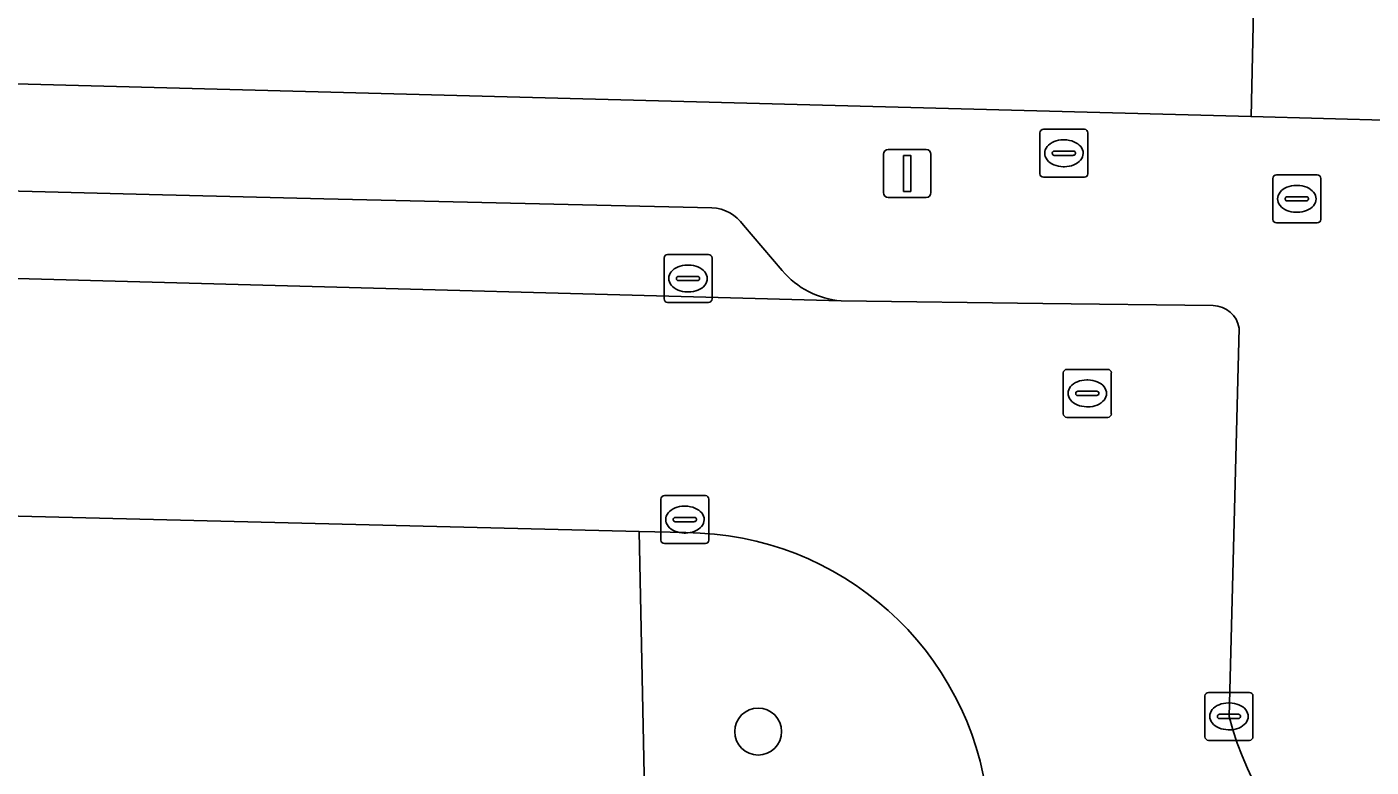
# Model space of a CAD drawing. Extents: x 162082 to 163401, y 388089 to 388636.
# Drawn here: x 162647.44 to 162675.46, y 388523.52 to 388538.95 of the extents above; entities that cross this region are included whole.
import ezdxf

# ---------------------------------------------------------------- set-up
doc = ezdxf.new("R2010")
doc.units = 0
for name, color, linetype in [('IMGEO_Boom', 7, 'Continuous'), ('IMGEO_Brandkraan', 7, 'Continuous'), ('IMGEO_Erf', 7, 'Continuous'), ('IMGEO_Groenvoorziening', 7, 'Continuous'), ('IMGEO_Kolk', 7, 'Continuous'), ('IMGEO_Lichtmast', 7, 'Continuous'), ('IMGEO_Parkeervlak_open', 7, 'Continuous'), ('IMGEO_Rijbaan_lokaal_open', 7, 'Continuous'), ('IMGEO_Rioolput', 7, 'Continuous'), ('IMGEO_Voetpad_open', 7, 'Continuous')]:
    doc.layers.add(name, color=color, linetype=linetype)

msp = doc.modelspace()

# ---------------------------------------------------------------- linework, layer by layer
at = {"layer": 'IMGEO_Boom'}
msp.add_circle((162662.686, 388524.259), 0.489, dxfattribs=at)
at = {"layer": 'IMGEO_Brandkraan'}
for p, q in [((162668.634, 388536.815), (162669.486, 388536.815)), ((162668.559, 388535.889), (162668.559, 388536.741)), ((162669.047, 388536.595), (162669.072, 388536.595)), ((162669.56, 388536.741), (162669.56, 388535.889)), ((162668.818, 388536.309), (162668.818, 388536.321)), ((162669.256, 388536.272), (162668.858, 388536.272)), ((162668.861, 388536.358), (162669.259, 388536.358)), ((162669.302, 388536.321), (162669.302, 388536.309)), ((162669.07, 388536.035), (162669.045, 388536.035)), ((162669.486, 388535.815), (162668.634, 388535.815))]:
    msp.add_line(p, q, dxfattribs=at)
for points in [[(162668.634, 388536.815), (162669.486, 388536.815)], [(162668.559, 388535.889), (162668.559, 388536.741)], [(162669.56, 388536.741), (162669.56, 388535.889)], [(162669.486, 388535.815), (162668.634, 388535.815)]]:
    msp.add_lwpolyline(points, dxfattribs=at)
for centre, radius, start, end in [((162668.636, 388536.739), 0.0765, 91.552, 178.448), ((162668.636, 388536.739), 0.0765, 91.552, 178.448), ((162669.484, 388536.739), 0.0765, 1.552, 88.448), ((162669.484, 388536.739), 0.0765, 1.552, 88.448), ((162668.858, 388536.318), 0.0403, 85.8775, 175.7526), ((162668.855, 388536.308), 0.0366, 178.938, 274.7102), ((162669.259, 388536.315), 0.043, 264.8664, 352.4533), ((162669.263, 388536.32), 0.0386, 1.7309, 96.639), ((162668.636, 388535.891), 0.0765, 181.552, 268.448), ((162668.636, 388535.891), 0.0765, 181.552, 268.448), ((162669.484, 388535.891), 0.0765, 271.552, 358.448), ((162669.484, 388535.891), 0.0765, 271.552, 358.448)]:
    msp.add_arc(centre, radius, start, end, dxfattribs=at)
for centre, major_axis, ratio, start_param, end_param in [((162669.046, 388536.315), (-0.387, 0.002), 0.722429, 4.712389, 7.853982), ((162669.071, 388536.315), (-0.39, 0.002), 0.717154, 1.570796, 4.712389)]:
    msp.add_ellipse(centre, major_axis=major_axis, ratio=ratio, start_param=start_param, end_param=end_param, dxfattribs=at)
at = {"layer": 'IMGEO_Erf'}
msp.add_lwpolyline([(162606.721, 388538.832), (162672.963, 388537.079), (162673.006, 388538.982), (162673.313, 388552.479), (162669.13, 388552.572), (162668.878, 388541.291), (162661.971, 388541.448), (162661.961, 388540.998), (162660.961, 388541.021), (162660.972, 388541.472), (162657.899, 388541.542), (162658.012, 388546.541), (162658.081, 388549.625), (162663.479, 388549.503), (162663.69, 388558.893), (162664.085, 388558.884), (162664.085, 388561.811), (162667.267, 388561.732), (162667.346, 388564.914), (162673.318, 388564.766), (162673.345, 388565.86), (162673.645, 388565.853), (162669.736, 388570.29), (162547.954, 388583.733)], dxfattribs=at)
at = {"layer": 'IMGEO_Groenvoorziening'}
for points in [[(162660.207, 388528.43), (162641.631, 388528.891), (162620.532, 388529.627)], [(162618.451, 388518.462), (162660.432, 388517.274), (162660.207, 388528.43)], [(162661.179, 388528.406), (162660.207, 388528.43), (162660.432, 388517.274), (162665.779, 388520.484), (162666.26, 388520.773), (162666.639, 388521)]]:
    msp.add_lwpolyline(points, dxfattribs=at)
msp.add_arc((162661.151, 388522.041), 6.365, 6.5478, 89.7448, dxfattribs=at)
at = {"layer": 'IMGEO_Kolk'}
for p, q in [((162660.723, 388533.279), (162660.723, 388534.131)), ((162660.798, 388534.205), (162661.65, 388534.205)), ((162661.211, 388533.985), (162661.236, 388533.985)), ((162661.724, 388534.131), (162661.724, 388533.279)), ((162660.982, 388533.699), (162660.982, 388533.711)), ((162661.025, 388533.748), (162661.423, 388533.748)), ((162661.466, 388533.711), (162661.466, 388533.699)), ((162661.42, 388533.662), (162661.022, 388533.662)), ((162661.234, 388533.425), (162661.209, 388533.425)), ((162661.65, 388533.205), (162660.798, 388533.205)), ((162660.658, 388528.252), (162660.658, 388529.104)), ((162660.733, 388529.178), (162661.585, 388529.178)), ((162661.146, 388528.958), (162661.171, 388528.958)), ((162661.659, 388529.104), (162661.659, 388528.252)), ((162660.917, 388528.672), (162660.917, 388528.684)), ((162660.96, 388528.721), (162661.358, 388528.721)), ((162661.401, 388528.684), (162661.401, 388528.672)), ((162661.355, 388528.635), (162660.957, 388528.635)), ((162661.169, 388528.398), (162661.144, 388528.398)), ((162661.585, 388528.178), (162660.733, 388528.178)), ((162672.075, 388525.076), (162672.927, 388525.076)), ((162672, 388524.15), (162672, 388525.002)), ((162672.488, 388524.856), (162672.513, 388524.856)), ((162673.001, 388525.002), (162673.001, 388524.15)), ((162672.259, 388524.57), (162672.259, 388524.582)), ((162672.697, 388524.533), (162672.299, 388524.533)), ((162672.302, 388524.619), (162672.7, 388524.619)), ((162672.743, 388524.582), (162672.743, 388524.57)), ((162672.511, 388524.296), (162672.486, 388524.296)), ((162672.927, 388524.076), (162672.075, 388524.076))]:
    msp.add_line(p, q, dxfattribs=at)
for points in [[(162660.723, 388533.279), (162660.723, 388534.131)], [(162660.798, 388534.205), (162661.65, 388534.205)], [(162661.724, 388534.131), (162661.724, 388533.279)], [(162661.65, 388533.205), (162660.798, 388533.205)], [(162660.658, 388528.252), (162660.658, 388529.104)], [(162660.733, 388529.178), (162661.585, 388529.178)], [(162661.659, 388529.104), (162661.659, 388528.252)], [(162661.585, 388528.178), (162660.733, 388528.178)], [(162672.075, 388525.076), (162672.927, 388525.076)], [(162672, 388524.15), (162672, 388525.002)], [(162673.001, 388525.002), (162673.001, 388524.15)], [(162672.927, 388524.076), (162672.075, 388524.076)]]:
    msp.add_lwpolyline(points, dxfattribs=at)
for centre, radius, start, end in [((162660.8, 388534.129), 0.0765, 91.552, 178.448), ((162660.8, 388534.129), 0.0765, 91.552, 178.448), ((162661.648, 388534.129), 0.0765, 1.552, 88.448), ((162661.648, 388534.129), 0.0765, 1.552, 88.448), ((162661.022, 388533.708), 0.0403, 85.8775, 175.7526), ((162661.427, 388533.71), 0.0386, 1.7309, 96.639), ((162661.019, 388533.698), 0.0366, 178.938, 274.7102), ((162661.423, 388533.705), 0.043, 264.8664, 352.4533), ((162660.8, 388533.281), 0.0765, 181.552, 268.448), ((162660.8, 388533.281), 0.0765, 181.552, 268.448), ((162661.648, 388533.281), 0.0765, 271.552, 358.448), ((162661.648, 388533.281), 0.0765, 271.552, 358.448), ((162660.735, 388529.102), 0.0765, 91.552, 178.448), ((162660.735, 388529.102), 0.0765, 91.552, 178.448), ((162661.583, 388529.102), 0.0765, 1.552, 88.448), ((162661.583, 388529.102), 0.0765, 1.552, 88.448), ((162660.957, 388528.681), 0.0403, 85.8775, 175.7526), ((162660.954, 388528.671), 0.0366, 178.938, 274.7102), ((162661.358, 388528.678), 0.043, 264.8664, 352.4533), ((162661.362, 388528.683), 0.0386, 1.7309, 96.639), ((162660.735, 388528.254), 0.0765, 181.552, 268.448), ((162660.735, 388528.254), 0.0765, 181.552, 268.448), ((162661.583, 388528.254), 0.0765, 271.552, 358.448), ((162661.583, 388528.254), 0.0765, 271.552, 358.448), ((162672.077, 388525), 0.0765, 91.552, 178.448), ((162672.077, 388525), 0.0765, 91.552, 178.448), ((162672.925, 388525), 0.0765, 1.552, 88.448), ((162672.925, 388525), 0.0765, 1.552, 88.448), ((162672.299, 388524.579), 0.0403, 85.8775, 175.7526), ((162672.296, 388524.569), 0.0366, 178.938, 274.7102), ((162672.7, 388524.576), 0.043, 264.8664, 352.4533), ((162672.704, 388524.581), 0.0386, 1.7309, 96.639), ((162672.077, 388524.152), 0.0765, 181.552, 268.448), ((162672.077, 388524.152), 0.0765, 181.552, 268.448), ((162672.925, 388524.152), 0.0765, 271.552, 358.448), ((162672.925, 388524.152), 0.0765, 271.552, 358.448)]:
    msp.add_arc(centre, radius, start, end, dxfattribs=at)
for centre, major_axis, ratio, start_param, end_param in [((162661.21, 388533.705), (-0.387, 0.002), 0.722429, 4.712389, 7.853982), ((162661.235, 388533.705), (-0.39, 0.002), 0.717154, 1.570796, 4.712389), ((162661.145, 388528.678), (-0.387, 0.002), 0.722429, 4.712389, 7.853982), ((162661.17, 388528.678), (-0.39, 0.002), 0.717154, 1.570796, 4.712389), ((162672.487, 388524.576), (-0.387, 0.002), 0.722429, 4.712389, 7.853982), ((162672.512, 388524.576), (-0.39, 0.002), 0.717154, 1.570796, 4.712389)]:
    msp.add_ellipse(centre, major_axis=major_axis, ratio=ratio, start_param=start_param, end_param=end_param, dxfattribs=at)
at = {"layer": 'IMGEO_Lichtmast'}
for p, q in [((162665.298, 388535.494), (162665.298, 388536.294)), ((162665.298, 388536.294), (162665.298, 388535.494)), ((162665.398, 388536.394), (162666.188, 388536.394)), ((162666.188, 388536.394), (162665.398, 388536.394)), ((162666.288, 388536.294), (162666.288, 388535.494)), ((162666.288, 388535.494), (162666.288, 388536.294)), ((162666.188, 388535.394), (162665.398, 388535.394)), ((162665.398, 388535.394), (162666.188, 388535.394))]:
    msp.add_line(p, q, dxfattribs=at)
msp.add_lwpolyline([(162665.718, 388536.269), (162665.868, 388536.269), (162665.868, 388535.519), (162665.718, 388535.519), (162665.718, 388536.269)], dxfattribs=at)
for centre, start, end in [((162665.398, 388536.294), 90, 180), ((162665.398, 388536.294), 90, 180), ((162666.188, 388536.294), 0, 90), ((162666.188, 388536.294), 360, 90), ((162665.398, 388535.494), 180, 270), ((162665.398, 388535.494), 180, 270), ((162666.188, 388535.494), 270, 0), ((162666.188, 388535.494), 270, 0)]:
    msp.add_arc(centre, 0.1, start, end, dxfattribs=at)
at = {"layer": 'IMGEO_Parkeervlak_open'}
for points in [[(162653.631, 388535.362), (162649.989, 388535.455), (162636.707, 388535.797), (162633.299, 388535.885), (162624.039, 388536.123)], [(162661.72, 388535.177), (162653.631, 388535.362)], [(162663.186, 388533.871), (162662.379, 388534.816)], [(162621.322, 388534.407), (162664.417, 388533.239)]]:
    msp.add_lwpolyline(points, dxfattribs=at)
for centre, radius, start, end in [((162661.697, 388534.353), 0.824, 34.1635, 88.4087), ((162664.557, 388535.026), 1.792, 220.1152, 265.5325)]:
    msp.add_arc(centre, radius, start, end, dxfattribs=at)
at = {"layer": 'IMGEO_Rijbaan_lokaal_open'}
for points in [[(162664.417, 388533.239), (162621.322, 388534.407), (162618.255, 388534.441), (162614.525, 388534.542), (162600.889, 388534.909)], [(162672.172, 388533.139), (162668.619, 388533.184), (162664.417, 388533.239)], [(162672.503, 388524.576), (162672.712, 388532.668)], [(162604.115, 388529.85), (162620.32, 388529.642), (162620.532, 388529.627), (162641.631, 388528.891), (162660.207, 388528.43), (162661.179, 388528.406)]]:
    msp.add_lwpolyline(points, dxfattribs=at)
for centre, radius, start, end in [((162672.168, 388532.59), 0.549, 8.1931, 89.6156), ((162661.151, 388522.041), 6.365, 6.5478, 89.7448), ((162679.048, 388526.27), 6.761, 194.5134, 270.861)]:
    msp.add_arc(centre, radius, start, end, dxfattribs=at)
at = {"layer": 'IMGEO_Rioolput'}
for p, q in [((162673.414, 388534.938), (162673.414, 388535.79)), ((162673.489, 388535.864), (162674.341, 388535.864)), ((162674.415, 388535.79), (162674.415, 388534.938)), ((162673.716, 388535.407), (162674.114, 388535.407)), ((162673.902, 388535.644), (162673.927, 388535.644)), ((162673.673, 388535.358), (162673.673, 388535.37)), ((162674.111, 388535.321), (162673.713, 388535.321)), ((162674.157, 388535.37), (162674.157, 388535.358)), ((162674.341, 388534.864), (162673.489, 388534.864)), ((162673.925, 388535.084), (162673.9, 388535.084)), ((162669.122, 388531.81), (162669.974, 388531.81)), ((162669.047, 388530.884), (162669.047, 388531.736)), ((162669.535, 388531.59), (162669.56, 388531.59)), ((162670.048, 388531.736), (162670.048, 388530.884)), ((162669.306, 388531.304), (162669.306, 388531.316)), ((162669.744, 388531.267), (162669.346, 388531.267)), ((162669.349, 388531.353), (162669.747, 388531.353)), ((162669.79, 388531.316), (162669.79, 388531.304)), ((162669.558, 388531.03), (162669.533, 388531.03)), ((162669.974, 388530.81), (162669.122, 388530.81))]:
    msp.add_line(p, q, dxfattribs=at)
for points in [[(162673.414, 388534.938), (162673.414, 388535.79)], [(162673.489, 388535.864), (162674.341, 388535.864)], [(162674.415, 388535.79), (162674.415, 388534.938)], [(162674.341, 388534.864), (162673.489, 388534.864)], [(162669.122, 388531.81), (162669.974, 388531.81)], [(162669.047, 388530.884), (162669.047, 388531.736)], [(162670.048, 388531.736), (162670.048, 388530.884)], [(162669.974, 388530.81), (162669.122, 388530.81)]]:
    msp.add_lwpolyline(points, dxfattribs=at)
for centre, radius, start, end in [((162673.491, 388535.788), 0.0765, 91.552, 178.448), ((162673.491, 388535.788), 0.0765, 91.552, 178.448), ((162674.339, 388535.788), 0.0765, 1.552, 88.448), ((162674.339, 388535.788), 0.0765, 1.552, 88.448), ((162673.713, 388535.367), 0.0403, 85.8775, 175.7526), ((162674.118, 388535.369), 0.0386, 1.7309, 96.639), ((162673.71, 388535.357), 0.0366, 178.938, 274.7102), ((162674.114, 388535.364), 0.043, 264.8664, 352.4533), ((162673.491, 388534.94), 0.0765, 181.552, 268.448), ((162673.491, 388534.94), 0.0765, 181.552, 268.448), ((162674.339, 388534.94), 0.0765, 271.552, 358.448), ((162674.339, 388534.94), 0.0765, 271.552, 358.448), ((162669.124, 388531.734), 0.0765, 91.552, 178.448), ((162669.124, 388531.734), 0.0765, 91.552, 178.448), ((162669.972, 388531.734), 0.0765, 1.552, 88.448), ((162669.972, 388531.734), 0.0765, 1.552, 88.448), ((162669.346, 388531.313), 0.0403, 85.8775, 175.7526), ((162669.343, 388531.303), 0.0366, 178.938, 274.7102), ((162669.747, 388531.31), 0.043, 264.8664, 352.4533), ((162669.751, 388531.315), 0.0386, 1.7309, 96.639), ((162669.124, 388530.886), 0.0765, 181.552, 268.448), ((162669.124, 388530.886), 0.0765, 181.552, 268.448), ((162669.972, 388530.886), 0.0765, 271.552, 358.448), ((162669.972, 388530.886), 0.0765, 271.552, 358.448)]:
    msp.add_arc(centre, radius, start, end, dxfattribs=at)
for centre, major_axis, ratio, start_param, end_param in [((162673.901, 388535.364), (-0.387, 0.002), 0.722429, 4.712389, 7.853982), ((162673.926, 388535.364), (-0.39, 0.002), 0.717154, 1.570796, 4.712389), ((162669.534, 388531.31), (-0.387, 0.002), 0.722429, 4.712389, 7.853982), ((162669.559, 388531.31), (-0.39, 0.002), 0.717154, 1.570796, 4.712389)]:
    msp.add_ellipse(centre, major_axis=major_axis, ratio=ratio, start_param=start_param, end_param=end_param, dxfattribs=at)
at = {"layer": 'IMGEO_Voetpad_open'}
msp.add_lwpolyline([(162676.533, 388560.443), (162676.662, 388565.871), (162676.819, 388572.495), (162673.783, 388572.792), (162673.663, 388566.757), (162674.213, 388566.14), (162673.749, 388565.735), (162673.645, 388565.853), (162673.549, 388561.972), (162673.313, 388552.479), (162673.006, 388538.982), (162672.963, 388537.079), (162675.976, 388536.996), (162676.206, 388546.7)], close=True, dxfattribs=at)
for points in [[(162675.681, 388524.585), (162675.976, 388536.996), (162672.963, 388537.079), (162606.721, 388538.832), (162545.696, 388540.38)], [(162624.039, 388536.123), (162633.299, 388535.885), (162636.707, 388535.797), (162649.989, 388535.455), (162653.631, 388535.362), (162661.72, 388535.177)], [(162662.379, 388534.816), (162663.186, 388533.871)], [(162664.417, 388533.239), (162668.619, 388533.184), (162672.172, 388533.139)], [(162672.712, 388532.668), (162672.503, 388524.576)]]:
    msp.add_lwpolyline(points, dxfattribs=at)
for centre, radius, start, end in [((162661.697, 388534.353), 0.824, 34.1635, 88.4087), ((162664.557, 388535.026), 1.792, 220.1152, 265.5325), ((162672.168, 388532.59), 0.549, 8.1931, 89.6156), ((162679.048, 388526.27), 6.761, 194.5134, 270.861)]:
    msp.add_arc(centre, radius, start, end, dxfattribs=at)

doc.saveas('drawing.dxf')
